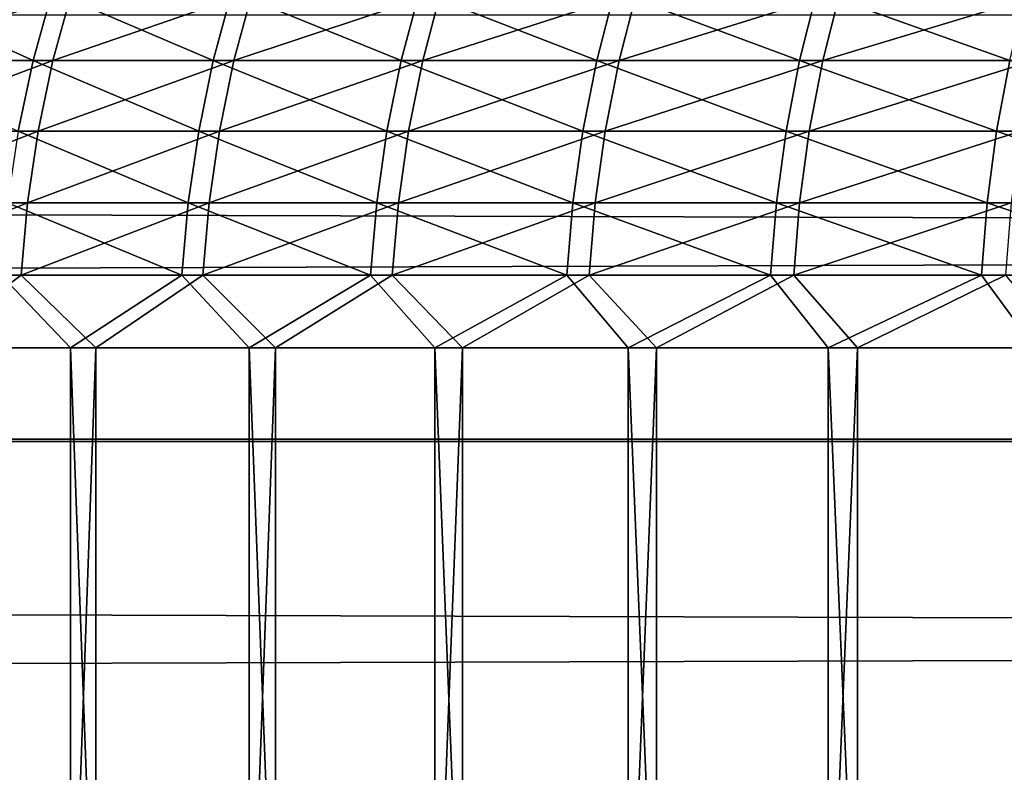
# Model space of a CAD drawing. Header units: millimetres. Extents: x -184 to 165, y -135 to 242.
# Tile 850 of 1056: x -107.039 to -106.073, y 4.783 to 5.522. Entities that reach past the tile are written whole.
import ezdxf

# ---------------------------------------------------------------- set-up
doc = ezdxf.new("R2010")
doc.units = ezdxf.units.MM
doc.header["$LTSCALE"] = 41.718519
for name, color, linetype in [('384', 7, 'CONTINUOUS'), ('386', 7, 'CONTINUOUS'), ('429', 7, 'CONTINUOUS'), ('432', 7, 'CONTINUOUS')]:
    doc.layers.add(name, color=color, linetype=linetype)

msp = doc.modelspace()

# ---------------------------------------------------------------- linework, layer by layer
at = {"layer": '384', "linetype": 'CONTINUOUS'}
for points in [[(-162.7873, 5.89476, 60), (-34.41413, 5.55084, 60), (-163.12331, 5.50745, 60), (-162.7873, 5.89476, 60)], [(-34.41413, 5.55084, 60), (-34.02788, 5.10033, 60), (-163.12331, 5.50745, 60), (-34.41413, 5.55084, 60)], [(-163.12331, 5.50745, 60), (-34.02788, 5.10033, 60), (-163.45695, 5.11815, 60), (-163.12331, 5.50745, 60)], [(-163.45695, 5.11815, 60), (-34.02788, 5.10033, 60), (-163.78823, 4.72686, 60), (-163.45695, 5.11815, 60)], [(-34.02788, 5.10033, 60), (-33.64445, 4.64675, 60), (-163.78823, 4.72686, 60), (-34.02788, 5.10033, 60)]]:
    msp.add_3dface(points, dxfattribs=at)
at = {"layer": '386', "linetype": 'CONTINUOUS'}
for points in [[(-34.37669, 5.50745, 63), (-34.7127, 5.89476, 63), (-163.08587, 5.55084, 63), (-34.37669, 5.50745, 63)], [(-34.37669, 5.50745, 63), (-163.08587, 5.55084, 63), (-163.47212, 5.10033, 63), (-34.37669, 5.50745, 63)], [(-34.04305, 5.11815, 63), (-34.37669, 5.50745, 63), (-163.47212, 5.10033, 63), (-34.04305, 5.11815, 63)], [(-33.71177, 4.72686, 63), (-34.04305, 5.11815, 63), (-163.47212, 5.10033, 63), (-33.71177, 4.72686, 63)], [(-33.71177, 4.72686, 63), (-163.47212, 5.10033, 63), (-163.85555, 4.64675, 63), (-33.71177, 4.72686, 63)]]:
    msp.add_3dface(points, dxfattribs=at)
at = {"layer": '429', "linetype": 'CONTINUOUS'}
for points in [[(-107.15765, 0.45, 5.49087), (-106.98965, 0.45, 5.73843), (-107.15765, 5.2, 5.49087), (-107.15765, 0.45, 5.49087)], [(-107.15765, 5.2, 5.49087), (-106.98965, 0.45, 5.73843), (-106.98965, 5.2, 5.73844), (-107.15765, 5.2, 5.49087)], [(-106.9647, 0.45, -5.77388), (-107.13377, 0.45, -5.52705), (-106.9647, 5.2, -5.77388), (-106.9647, 0.45, -5.77388)], [(-106.9647, 5.2, -5.77388), (-107.13377, 0.45, -5.52705), (-107.13377, 5.2, -5.52704), (-106.9647, 5.2, -5.77388)], [(-106.98965, 0.45, 5.73843), (-106.81432, 0.45, 5.98086), (-106.98965, 5.2, 5.73844), (-106.98965, 0.45, 5.73843)], [(-106.98965, 5.2, 5.73844), (-106.81432, 0.45, 5.98086), (-106.81432, 5.2, 5.98087), (-106.98965, 5.2, 5.73844)], [(-106.78832, 0.45, -6.01555), (-106.9647, 0.45, -5.77388), (-106.78832, 5.2, -6.01555), (-106.78832, 0.45, -6.01555)], [(-106.78832, 5.2, -6.01555), (-106.9647, 0.45, -5.77388), (-106.9647, 5.2, -5.77388), (-106.78832, 5.2, -6.01555)], [(-106.81432, 0.45, 5.98086), (-106.63181, 0.45, 6.21794), (-106.81432, 5.2, 5.98087), (-106.81432, 0.45, 5.98086)], [(-106.81432, 5.2, 5.98087), (-106.63181, 0.45, 6.21794), (-106.63181, 5.2, 6.21794), (-106.81432, 5.2, 5.98087)], [(-106.60478, 0.45, -6.25183), (-106.78832, 0.45, -6.01555), (-106.60478, 5.2, -6.25183), (-106.60478, 0.45, -6.25183)], [(-106.60478, 5.2, -6.25183), (-106.78832, 0.45, -6.01555), (-106.78832, 5.2, -6.01555), (-106.60478, 5.2, -6.25183)], [(-106.63181, 0.45, 6.21794), (-106.44229, 0.45, 6.44945), (-106.63181, 5.2, 6.21794), (-106.63181, 0.45, 6.21794)], [(-106.63181, 5.2, 6.21794), (-106.44229, 0.45, 6.44945), (-106.44229, 5.2, 6.44945), (-106.63181, 5.2, 6.21794)], [(-106.41426, 0.45, -6.48252), (-106.60478, 0.45, -6.25183), (-106.41426, 5.2, -6.48251), (-106.41426, 0.45, -6.48252)], [(-106.41426, 5.2, -6.48251), (-106.60478, 0.45, -6.25183), (-106.60478, 5.2, -6.25183), (-106.41426, 5.2, -6.48251)], [(-106.44229, 0.45, 6.44945), (-106.24593, 0.45, 6.67518), (-106.44229, 5.2, 6.44945), (-106.44229, 0.45, 6.44945)], [(-106.44229, 5.2, 6.44945), (-106.24593, 0.45, 6.67518), (-106.24593, 5.2, 6.67519), (-106.44229, 5.2, 6.44945)], [(-106.21693, 0.45, -6.7074), (-106.41426, 0.45, -6.48252), (-106.21693, 5.2, -6.7074), (-106.21693, 0.45, -6.7074)], [(-106.21693, 5.2, -6.7074), (-106.41426, 0.45, -6.48252), (-106.41426, 5.2, -6.48251), (-106.21693, 5.2, -6.7074)], [(-106.24593, 0.45, 6.67518), (-106.04291, 0.45, 6.89494), (-106.24593, 5.2, 6.67519), (-106.24593, 0.45, 6.67518)], [(-106.24593, 5.2, 6.67519), (-106.04291, 0.45, 6.89494), (-106.04291, 5.2, 6.89495), (-106.24593, 5.2, 6.67519)], [(-106.01295, 0.45, -6.92628), (-106.21693, 0.45, -6.7074), (-106.01295, 5.2, -6.92628), (-106.01295, 0.45, -6.92628)], [(-106.01295, 5.2, -6.92628), (-106.21693, 0.45, -6.7074), (-106.21693, 5.2, -6.7074), (-106.01295, 5.2, -6.92628)]]:
    msp.add_3dface(points, dxfattribs=at)
at = {"layer": '432', "linetype": 'CONTINUOUS'}
for points in [[(-107.02622, 5.48194, 5.61424), (-107.17617, 5.54973, 5.3461), (-107.19521, 5.48194, 5.35825), (-107.02622, 5.48194, 5.61424)], [(-107.15765, 5.54973, -5.375), (-106.98816, 5.54973, -5.62983), (-107.17664, 5.48194, -5.38722), (-107.15765, 5.54973, -5.375)], [(-107.17664, 5.48194, -5.38722), (-106.98816, 5.54973, -5.62983), (-107.00677, 5.48194, -5.64262), (-107.17664, 5.48194, -5.38722)], [(-107.00756, 5.54973, 5.60151), (-107.17617, 5.54973, 5.3461), (-107.02622, 5.48194, 5.61424), (-107.00756, 5.54973, 5.60151)], [(-106.84943, 5.48194, 5.8649), (-107.00756, 5.54973, 5.60151), (-107.02622, 5.48194, 5.61424), (-106.84943, 5.48194, 5.8649)], [(-106.83117, 5.54973, 5.8516), (-107.00756, 5.54973, 5.60151), (-106.84943, 5.48194, 5.8649), (-106.83117, 5.54973, 5.8516)], [(-106.98816, 5.54973, -5.62983), (-106.81091, 5.54973, -5.87931), (-107.00677, 5.48194, -5.64262), (-106.98816, 5.54973, -5.62983)], [(-107.00677, 5.48194, -5.64262), (-106.81091, 5.54973, -5.87931), (-106.82911, 5.48194, -5.89267), (-107.00677, 5.48194, -5.64262)], [(-106.665, 5.48194, 6.11), (-106.83117, 5.54973, 5.8516), (-106.84943, 5.48194, 5.8649), (-106.665, 5.48194, 6.11)], [(-106.64716, 5.54973, 6.09615), (-106.83117, 5.54973, 5.8516), (-106.665, 5.48194, 6.11), (-106.64716, 5.54973, 6.09615)], [(-106.81091, 5.54973, -5.87931), (-106.62606, 5.54973, -6.12322), (-106.82911, 5.48194, -5.89267), (-106.81091, 5.54973, -5.87931)], [(-106.82911, 5.48194, -5.89267), (-106.62606, 5.54973, -6.12322), (-106.64384, 5.48194, -6.13714), (-106.82911, 5.48194, -5.89267)], [(-106.47311, 5.48194, 6.34931), (-106.64716, 5.54973, 6.09615), (-106.665, 5.48194, 6.11), (-106.47311, 5.48194, 6.34931)], [(-106.45571, 5.54973, 6.33491), (-106.64716, 5.54973, 6.09615), (-106.47311, 5.48194, 6.34931), (-106.45571, 5.54973, 6.33491)], [(-106.62606, 5.54973, -6.12322), (-106.43378, 5.54973, -6.36132), (-106.64384, 5.48194, -6.13714), (-106.62606, 5.54973, -6.12322)], [(-106.64384, 5.48194, -6.13714), (-106.43378, 5.54973, -6.36132), (-106.45113, 5.48194, -6.37578), (-106.64384, 5.48194, -6.13714)], [(-106.27394, 5.48194, 6.58259), (-106.45571, 5.54973, 6.33491), (-106.47311, 5.48194, 6.34931), (-106.27394, 5.48194, 6.58259)], [(-106.257, 5.54973, 6.56766), (-106.45571, 5.54973, 6.33491), (-106.27394, 5.48194, 6.58259), (-106.257, 5.54973, 6.56766)], [(-106.43378, 5.54973, -6.36132), (-106.23426, 5.54973, -6.59339), (-106.45113, 5.48194, -6.37578), (-106.43378, 5.54973, -6.36132)], [(-106.45113, 5.48194, -6.37578), (-106.23426, 5.54973, -6.59339), (-106.25116, 5.48194, -6.60837), (-106.45113, 5.48194, -6.37578)], [(-106.06769, 5.48194, 6.80963), (-106.257, 5.54973, 6.56766), (-106.27394, 5.48194, 6.58259), (-106.06769, 5.48194, 6.80963)], [(-106.05121, 5.54973, 6.79419), (-106.257, 5.54973, 6.56766), (-106.06769, 5.48194, 6.80963), (-106.05121, 5.54973, 6.79419)], [(-106.23426, 5.54973, -6.59339), (-106.02769, 5.54973, -6.8192), (-106.25116, 5.48194, -6.60837), (-106.23426, 5.54973, -6.59339)], [(-106.25116, 5.48194, -6.60837), (-106.02769, 5.54973, -6.8192), (-106.04412, 5.48194, -6.8347), (-106.25116, 5.48194, -6.60837)], [(-107.02622, 5.48194, 5.61424), (-107.19521, 5.48194, 5.35825), (-107.04082, 5.4127, 5.6242), (-107.02622, 5.48194, 5.61424)], [(-107.17664, 5.48194, -5.38722), (-107.00677, 5.48194, -5.64262), (-107.19152, 5.4127, -5.39678), (-107.17664, 5.48194, -5.38722)], [(-107.19152, 5.4127, -5.39678), (-107.00677, 5.48194, -5.64262), (-107.02134, 5.4127, -5.65264), (-107.19152, 5.4127, -5.39678)], [(-106.86372, 5.4127, 5.87531), (-107.02622, 5.48194, 5.61424), (-107.04082, 5.4127, 5.6242), (-106.86372, 5.4127, 5.87531)], [(-106.84943, 5.48194, 5.8649), (-107.02622, 5.48194, 5.61424), (-106.86372, 5.4127, 5.87531), (-106.84943, 5.48194, 5.8649)], [(-107.00677, 5.48194, -5.64262), (-106.82911, 5.48194, -5.89267), (-107.02134, 5.4127, -5.65264), (-107.00677, 5.48194, -5.64262)], [(-107.02134, 5.4127, -5.65264), (-106.82911, 5.48194, -5.89267), (-106.84337, 5.4127, -5.90314), (-107.02134, 5.4127, -5.65264)], [(-106.67896, 5.4127, 6.12085), (-106.84943, 5.48194, 5.8649), (-106.86372, 5.4127, 5.87531), (-106.67896, 5.4127, 6.12085)], [(-106.665, 5.48194, 6.11), (-106.84943, 5.48194, 5.8649), (-106.67896, 5.4127, 6.12085), (-106.665, 5.48194, 6.11)], [(-106.82911, 5.48194, -5.89267), (-106.64384, 5.48194, -6.13714), (-106.84337, 5.4127, -5.90314), (-106.82911, 5.48194, -5.89267)], [(-106.84337, 5.4127, -5.90314), (-106.64384, 5.48194, -6.13714), (-106.65777, 5.4127, -6.14803), (-106.84337, 5.4127, -5.90314)], [(-106.48673, 5.4127, 6.36058), (-106.665, 5.48194, 6.11), (-106.67896, 5.4127, 6.12085), (-106.48673, 5.4127, 6.36058)], [(-106.47311, 5.48194, 6.34931), (-106.665, 5.48194, 6.11), (-106.48673, 5.4127, 6.36058), (-106.47311, 5.48194, 6.34931)], [(-106.64384, 5.48194, -6.13714), (-106.45113, 5.48194, -6.37578), (-106.65777, 5.4127, -6.14803), (-106.64384, 5.48194, -6.13714)], [(-106.65777, 5.4127, -6.14803), (-106.45113, 5.48194, -6.37578), (-106.46471, 5.4127, -6.3871), (-106.65777, 5.4127, -6.14803)], [(-106.28721, 5.4127, 6.59428), (-106.47311, 5.48194, 6.34931), (-106.48673, 5.4127, 6.36058), (-106.28721, 5.4127, 6.59428)], [(-106.27394, 5.48194, 6.58259), (-106.47311, 5.48194, 6.34931), (-106.28721, 5.4127, 6.59428), (-106.27394, 5.48194, 6.58259)], [(-106.45113, 5.48194, -6.37578), (-106.25116, 5.48194, -6.60837), (-106.46471, 5.4127, -6.3871), (-106.45113, 5.48194, -6.37578)], [(-106.46471, 5.4127, -6.3871), (-106.25116, 5.48194, -6.60837), (-106.26439, 5.4127, -6.6201), (-106.46471, 5.4127, -6.3871)], [(-106.08059, 5.4127, 6.82172), (-106.27394, 5.48194, 6.58259), (-106.28721, 5.4127, 6.59428), (-106.08059, 5.4127, 6.82172)], [(-106.06769, 5.48194, 6.80963), (-106.27394, 5.48194, 6.58259), (-106.08059, 5.4127, 6.82172), (-106.06769, 5.48194, 6.80963)], [(-106.25116, 5.48194, -6.60837), (-106.04412, 5.48194, -6.8347), (-106.26439, 5.4127, -6.6201), (-106.25116, 5.48194, -6.60837)], [(-106.26439, 5.4127, -6.6201), (-106.04412, 5.48194, -6.8347), (-106.05698, 5.4127, -6.84683), (-106.26439, 5.4127, -6.6201)], [(-105.86706, 5.4127, 7.04269), (-106.06769, 5.48194, 6.80963), (-106.08059, 5.4127, 6.82172), (-105.86706, 5.4127, 7.04269)], [(-107.19152, 5.4127, -5.39678), (-107.02134, 5.4127, -5.65264), (-107.2022, 5.34239, -5.40365), (-107.19152, 5.4127, -5.39678)], [(-107.2022, 5.34239, -5.40365), (-107.02134, 5.4127, -5.65264), (-107.0318, 5.34239, -5.65983), (-107.2022, 5.34239, -5.40365)], [(-106.87398, 5.34239, 5.88279), (-107.04082, 5.4127, 5.6242), (-107.05131, 5.34239, 5.63136), (-106.87398, 5.34239, 5.88279)], [(-106.86372, 5.4127, 5.87531), (-107.04082, 5.4127, 5.6242), (-106.87398, 5.34239, 5.88279), (-106.86372, 5.4127, 5.87531)], [(-107.02134, 5.4127, -5.65264), (-106.84337, 5.4127, -5.90314), (-107.0318, 5.34239, -5.65983), (-107.02134, 5.4127, -5.65264)], [(-107.0318, 5.34239, -5.65983), (-106.84337, 5.4127, -5.90314), (-106.85361, 5.34239, -5.91065), (-107.0318, 5.34239, -5.65983)], [(-106.68899, 5.34239, 6.12864), (-106.86372, 5.4127, 5.87531), (-106.87398, 5.34239, 5.88279), (-106.68899, 5.34239, 6.12864)], [(-106.67896, 5.4127, 6.12085), (-106.86372, 5.4127, 5.87531), (-106.68899, 5.34239, 6.12864), (-106.67896, 5.4127, 6.12085)], [(-106.84337, 5.4127, -5.90314), (-106.65777, 5.4127, -6.14803), (-106.85361, 5.34239, -5.91065), (-106.84337, 5.4127, -5.90314)], [(-106.85361, 5.34239, -5.91065), (-106.65777, 5.4127, -6.14803), (-106.66777, 5.34239, -6.15586), (-106.85361, 5.34239, -5.91065)], [(-106.49651, 5.34239, 6.36867), (-106.67896, 5.4127, 6.12085), (-106.68899, 5.34239, 6.12864), (-106.49651, 5.34239, 6.36867)], [(-106.48673, 5.4127, 6.36058), (-106.67896, 5.4127, 6.12085), (-106.49651, 5.34239, 6.36867), (-106.48673, 5.4127, 6.36058)], [(-106.65777, 5.4127, -6.14803), (-106.46471, 5.4127, -6.3871), (-106.66777, 5.34239, -6.15586), (-106.65777, 5.4127, -6.14803)], [(-106.66777, 5.34239, -6.15586), (-106.46471, 5.4127, -6.3871), (-106.47447, 5.34239, -6.39523), (-106.66777, 5.34239, -6.15586)], [(-106.29674, 5.34239, 6.60267), (-106.48673, 5.4127, 6.36058), (-106.49651, 5.34239, 6.36867), (-106.29674, 5.34239, 6.60267)], [(-106.28721, 5.4127, 6.59428), (-106.48673, 5.4127, 6.36058), (-106.29674, 5.34239, 6.60267), (-106.28721, 5.4127, 6.59428)], [(-106.46471, 5.4127, -6.3871), (-106.26439, 5.4127, -6.6201), (-106.47447, 5.34239, -6.39523), (-106.46471, 5.4127, -6.3871)], [(-106.47447, 5.34239, -6.39523), (-106.26439, 5.4127, -6.6201), (-106.27388, 5.34239, -6.62853), (-106.47447, 5.34239, -6.39523)], [(-106.08986, 5.34239, 6.8304), (-106.28721, 5.4127, 6.59428), (-106.29674, 5.34239, 6.60267), (-106.08986, 5.34239, 6.8304)], [(-106.08059, 5.4127, 6.82172), (-106.28721, 5.4127, 6.59428), (-106.08986, 5.34239, 6.8304), (-106.08059, 5.4127, 6.82172)], [(-106.26439, 5.4127, -6.6201), (-106.05698, 5.4127, -6.84683), (-106.27388, 5.34239, -6.62853), (-106.26439, 5.4127, -6.6201)], [(-106.27388, 5.34239, -6.62853), (-106.05698, 5.4127, -6.84683), (-106.06621, 5.34239, -6.85554), (-106.27388, 5.34239, -6.62853)], [(-105.87606, 5.34239, 7.05165), (-106.08059, 5.4127, 6.82172), (-106.08986, 5.34239, 6.8304), (-105.87606, 5.34239, 7.05165)], [(-105.86706, 5.4127, 7.04269), (-106.08059, 5.4127, 6.82172), (-105.87606, 5.34239, 7.05165), (-105.86706, 5.4127, 7.04269)], [(-107.2022, 5.34239, -5.40365), (-107.0318, 5.34239, -5.65983), (-107.20862, 5.27134, -5.40778), (-107.2022, 5.34239, -5.40365)], [(-107.20862, 5.27134, -5.40778), (-107.0318, 5.34239, -5.65983), (-107.0381, 5.27134, -5.66416), (-107.20862, 5.27134, -5.40778)], [(-106.88015, 5.27134, 5.88729), (-107.05131, 5.34239, 5.63136), (-107.05762, 5.27134, 5.63567), (-106.88015, 5.27134, 5.88729)], [(-106.87398, 5.34239, 5.88279), (-107.05131, 5.34239, 5.63136), (-106.88015, 5.27134, 5.88729), (-106.87398, 5.34239, 5.88279)], [(-107.0318, 5.34239, -5.65983), (-106.85361, 5.34239, -5.91065), (-107.0381, 5.27134, -5.66416), (-107.0318, 5.34239, -5.65983)], [(-107.0381, 5.27134, -5.66416), (-106.85361, 5.34239, -5.91065), (-106.85977, 5.27134, -5.91517), (-107.0381, 5.27134, -5.66416)], [(-106.69502, 5.27134, 6.13333), (-106.87398, 5.34239, 5.88279), (-106.88015, 5.27134, 5.88729), (-106.69502, 5.27134, 6.13333)], [(-106.68899, 5.34239, 6.12864), (-106.87398, 5.34239, 5.88279), (-106.69502, 5.27134, 6.13333), (-106.68899, 5.34239, 6.12864)], [(-106.85361, 5.34239, -5.91065), (-106.66777, 5.34239, -6.15586), (-106.85977, 5.27134, -5.91517), (-106.85361, 5.34239, -5.91065)], [(-106.85977, 5.27134, -5.91517), (-106.66777, 5.34239, -6.15586), (-106.67378, 5.27134, -6.16057), (-106.85977, 5.27134, -5.91517)], [(-106.5024, 5.27134, 6.37354), (-106.68899, 5.34239, 6.12864), (-106.69502, 5.27134, 6.13333), (-106.5024, 5.27134, 6.37354)], [(-106.49651, 5.34239, 6.36867), (-106.68899, 5.34239, 6.12864), (-106.5024, 5.27134, 6.37354), (-106.49651, 5.34239, 6.36867)], [(-106.66777, 5.34239, -6.15586), (-106.47447, 5.34239, -6.39523), (-106.67378, 5.27134, -6.16057), (-106.66777, 5.34239, -6.15586)], [(-106.67378, 5.27134, -6.16057), (-106.47447, 5.34239, -6.39523), (-106.48034, 5.27134, -6.40012), (-106.67378, 5.27134, -6.16057)], [(-106.30247, 5.27134, 6.60772), (-106.49651, 5.34239, 6.36867), (-106.5024, 5.27134, 6.37354), (-106.30247, 5.27134, 6.60772)], [(-106.29674, 5.34239, 6.60267), (-106.49651, 5.34239, 6.36867), (-106.30247, 5.27134, 6.60772), (-106.29674, 5.34239, 6.60267)], [(-106.47447, 5.34239, -6.39523), (-106.27388, 5.34239, -6.62853), (-106.48034, 5.27134, -6.40012), (-106.47447, 5.34239, -6.39523)], [(-106.48034, 5.27134, -6.40012), (-106.27388, 5.34239, -6.62853), (-106.2796, 5.27134, -6.6336), (-106.48034, 5.27134, -6.40012)], [(-106.09543, 5.27134, 6.83562), (-106.29674, 5.34239, 6.60267), (-106.30247, 5.27134, 6.60772), (-106.09543, 5.27134, 6.83562)], [(-106.08986, 5.34239, 6.8304), (-106.29674, 5.34239, 6.60267), (-106.09543, 5.27134, 6.83562), (-106.08986, 5.34239, 6.8304)], [(-106.27388, 5.34239, -6.62853), (-106.06621, 5.34239, -6.85554), (-106.2796, 5.27134, -6.6336), (-106.27388, 5.34239, -6.62853)], [(-106.2796, 5.27134, -6.6336), (-106.06621, 5.34239, -6.85554), (-106.07177, 5.27134, -6.86079), (-106.2796, 5.27134, -6.6336)], [(-105.88147, 5.27134, 7.05704), (-106.08986, 5.34239, 6.8304), (-106.09543, 5.27134, 6.83562), (-105.88147, 5.27134, 7.05704)], [(-105.87606, 5.34239, 7.05165), (-106.08986, 5.34239, 6.8304), (-105.88147, 5.27134, 7.05704), (-105.87606, 5.34239, 7.05165)], [(-107.13377, 5.2, -5.52704), (-107.20862, 5.27134, -5.40778), (-107.0381, 5.27134, -5.66416), (-107.13377, 5.2, -5.52704)], [(-107.15765, 5.2, 5.49087), (-106.98965, 5.2, 5.73844), (-107.05762, 5.27134, 5.63567), (-107.15765, 5.2, 5.49087)], [(-106.9647, 5.2, -5.77388), (-107.13377, 5.2, -5.52704), (-107.0381, 5.27134, -5.66416), (-106.9647, 5.2, -5.77388)], [(-106.98965, 5.2, 5.73844), (-106.88015, 5.27134, 5.88729), (-107.05762, 5.27134, 5.63567), (-106.98965, 5.2, 5.73844)], [(-106.9647, 5.2, -5.77388), (-107.0381, 5.27134, -5.66416), (-106.85977, 5.27134, -5.91517), (-106.9647, 5.2, -5.77388)], [(-106.98965, 5.2, 5.73844), (-106.81432, 5.2, 5.98087), (-106.88015, 5.27134, 5.88729), (-106.98965, 5.2, 5.73844)], [(-106.78832, 5.2, -6.01555), (-106.9647, 5.2, -5.77388), (-106.85977, 5.27134, -5.91517), (-106.78832, 5.2, -6.01555)], [(-106.81432, 5.2, 5.98087), (-106.69502, 5.27134, 6.13333), (-106.88015, 5.27134, 5.88729), (-106.81432, 5.2, 5.98087)], [(-106.78832, 5.2, -6.01555), (-106.85977, 5.27134, -5.91517), (-106.67378, 5.27134, -6.16057), (-106.78832, 5.2, -6.01555)], [(-106.81432, 5.2, 5.98087), (-106.63181, 5.2, 6.21794), (-106.69502, 5.27134, 6.13333), (-106.81432, 5.2, 5.98087)], [(-106.60478, 5.2, -6.25183), (-106.78832, 5.2, -6.01555), (-106.67378, 5.27134, -6.16057), (-106.60478, 5.2, -6.25183)], [(-106.63181, 5.2, 6.21794), (-106.5024, 5.27134, 6.37354), (-106.69502, 5.27134, 6.13333), (-106.63181, 5.2, 6.21794)], [(-106.60478, 5.2, -6.25183), (-106.67378, 5.27134, -6.16057), (-106.48034, 5.27134, -6.40012), (-106.60478, 5.2, -6.25183)], [(-106.63181, 5.2, 6.21794), (-106.44229, 5.2, 6.44945), (-106.5024, 5.27134, 6.37354), (-106.63181, 5.2, 6.21794)], [(-106.41426, 5.2, -6.48251), (-106.60478, 5.2, -6.25183), (-106.48034, 5.27134, -6.40012), (-106.41426, 5.2, -6.48251)], [(-106.44229, 5.2, 6.44945), (-106.30247, 5.27134, 6.60772), (-106.5024, 5.27134, 6.37354), (-106.44229, 5.2, 6.44945)], [(-106.41426, 5.2, -6.48251), (-106.48034, 5.27134, -6.40012), (-106.2796, 5.27134, -6.6336), (-106.41426, 5.2, -6.48251)], [(-106.44229, 5.2, 6.44945), (-106.24593, 5.2, 6.67519), (-106.30247, 5.27134, 6.60772), (-106.44229, 5.2, 6.44945)], [(-106.21693, 5.2, -6.7074), (-106.41426, 5.2, -6.48251), (-106.2796, 5.27134, -6.6336), (-106.21693, 5.2, -6.7074)], [(-106.24593, 5.2, 6.67519), (-106.09543, 5.27134, 6.83562), (-106.30247, 5.27134, 6.60772), (-106.24593, 5.2, 6.67519)], [(-106.21693, 5.2, -6.7074), (-106.2796, 5.27134, -6.6336), (-106.07177, 5.27134, -6.86079), (-106.21693, 5.2, -6.7074)], [(-106.24593, 5.2, 6.67519), (-106.04291, 5.2, 6.89495), (-106.09543, 5.27134, 6.83562), (-106.24593, 5.2, 6.67519)], [(-106.01295, 5.2, -6.92628), (-106.21693, 5.2, -6.7074), (-106.07177, 5.27134, -6.86079), (-106.01295, 5.2, -6.92628)], [(-106.04291, 5.2, 6.89495), (-105.88147, 5.27134, 7.05704), (-106.09543, 5.27134, 6.83562), (-106.04291, 5.2, 6.89495)]]:
    msp.add_3dface(points, dxfattribs=at)

doc.saveas('drawing.dxf')
